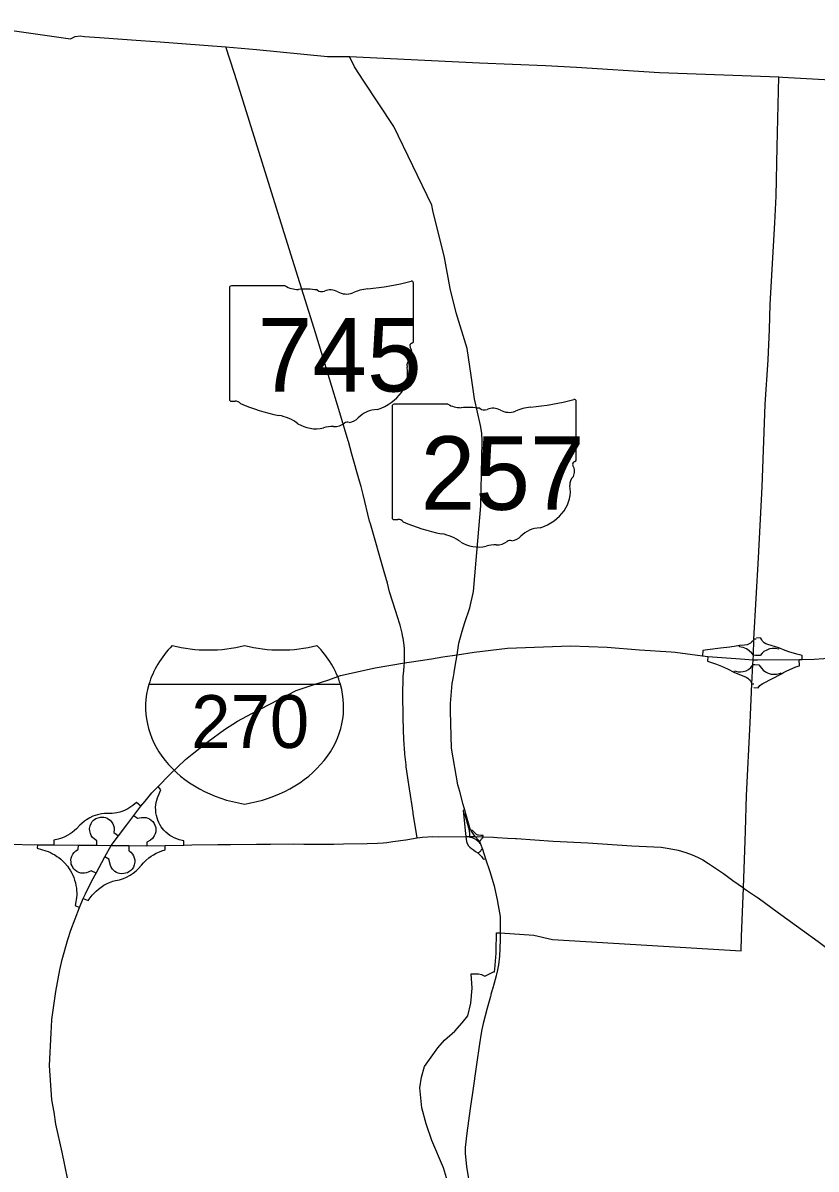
# Model space of a CAD drawing. Extents: x -1146 to -445, y -1283 to -822.
# Drawn here: x -981.7 to -944.2, y -947.9 to -893.6 of the extents above; entities that cross this region are included whole.
import ezdxf

# ---------------------------------------------------------------- set-up
doc = ezdxf.new("R2010")
doc.units = 0
for name, color, linetype in [('GM_X_County', 7, 'Continuous'), ('GM_X_Interchange_Ramps', 7, 'Continuous'), ('GM_X_Interstate_Route', 7, 'Continuous'), ('GM_X_Interstate_Shield', 7, 'Continuous'), ('GM_X_State_Route', 7, 'Continuous'), ('GM_X_State_Shield', 7, 'Continuous'), ('GM_X_Township', 7, 'Continuous'), ('GM_X_US_Route', 7, 'Continuous')]:
    doc.layers.add(name, color=color, linetype=linetype)

msp = doc.modelspace()

# ---------------------------------------------------------------- linework, layer by layer
at = {"layer": 'GM_X_County'}
msp.add_lwpolyline([(-984.806, -893.649), (-979.482, -894.401), (-979.264, -894.295), (-979.03, -894.259), (-978.829, -894.288), (-978.116, -894.334), (-976.165, -894.481), (-975.248, -894.549), (-974.21, -894.623), (-972.128, -894.784), (-970.692, -894.908), (-967.319, -895.238), (-966.287, -895.231), (-960.138, -895.537), (-957.011, -895.666), (-955.55, -895.74), (-951.618, -895.991), (-945.972, -896.205), (-945.796, -896.215), (-936.46, -896.739)], dxfattribs=at)
at = {"layer": 'GM_X_Interchange_Ramps'}
for points in [[(-947.036, -922.81), (-947.148, -922.804), (-947.191, -922.886), (-947.24, -922.943), (-947.308, -923.004), (-947.372, -923.039), (-947.468, -923.075), (-947.593, -923.093), (-947.828, -923.118), (-947.995, -923.146), (-948.294, -923.192), (-948.725, -923.239), (-949.341, -923.317), (-949.562, -923.346), (-949.582, -923.606)], [(-947.078, -923.579), (-947.173, -923.573), (-947.251, -923.474), (-947.365, -923.37), (-947.504, -923.274), (-947.657, -923.21), (-947.75, -923.187), (-947.831, -923.173), (-947.828, -923.118)], [(-944.858, -923.775), (-944.866, -923.577), (-945.125, -923.527), (-945.279, -923.481), (-945.448, -923.423), (-945.668, -923.341), (-945.966, -923.228), (-946.493, -923.068), (-946.589, -923.028), (-946.66, -922.979), (-946.735, -922.904), (-946.777, -922.84), (-946.82, -922.758), (-947.033, -922.746)], [(-949.331, -923.626), (-949.348, -923.844), (-948.92, -923.988), (-948.686, -924.083), (-948.404, -924.209), (-948.093, -924.368), (-947.517, -924.615), (-947.441, -924.654), (-947.383, -924.698), (-947.327, -924.749), (-947.271, -924.842), (-947.247, -924.92), (-947.149, -924.925)], [(-945.966, -923.228), (-945.98, -923.285), (-946.129, -923.256), (-946.286, -923.253), (-946.404, -923.274), (-946.543, -923.324), (-946.671, -923.395), (-946.76, -923.474), (-946.85, -923.591), (-947.078, -923.579)], [(-948.093, -924.368), (-948.072, -924.311), (-947.895, -924.361), (-947.789, -924.364), (-947.66, -924.346), (-947.514, -924.304), (-947.401, -924.239), (-947.297, -924.15), (-947.237, -924.079), (-947.205, -924.004), (-947.101, -924.01)], [(-947.157, -925.103), (-946.947, -925.112), (-946.867, -925.009), (-946.81, -924.952), (-946.728, -924.902), (-945.849, -924.452), (-945.746, -924.391), (-945.584, -924.309), (-945.343, -924.2), (-945.165, -924.122), (-944.991, -924.071), (-945.002, -923.78)], [(-947.101, -924.01), (-946.909, -924.025), (-946.795, -924.179), (-946.703, -924.279), (-946.603, -924.357), (-946.471, -924.421), (-946.329, -924.464), (-946.199, -924.474), (-946.08, -924.47), (-945.932, -924.438), (-945.863, -924.408), (-945.849, -924.452)], [(-974.117, -932.554), (-974.115, -932.355), (-974.34, -932.301), (-974.452, -932.264), (-974.58, -932.21), (-974.685, -932.155), (-974.779, -932.096), (-974.877, -932.025), (-974.971, -931.944), (-975.067, -931.845), (-975.134, -931.765), (-975.189, -931.69), (-975.257, -931.581), (-975.304, -931.491), (-975.351, -931.382), (-975.39, -931.273), (-975.421, -931.153), (-975.444, -931.023), (-975.455, -930.905), (-975.456, -930.759), (-975.448, -930.649), (-975.432, -930.54), (-975.406, -930.427), (-975.373, -930.318), (-975.342, -930.235), (-975.211, -929.942), (-975.344, -929.784)], [(-976.15, -930.711), (-976.369, -930.542), (-976.538, -930.676), (-976.671, -930.771), (-976.776, -930.833), (-976.936, -930.911), (-977.061, -930.96), (-977.157, -930.99), (-977.289, -931.022), (-977.411, -931.042), (-977.517, -931.053), (-977.66, -931.058), (-977.87, -931.063), (-978.025, -931.082), (-978.2, -931.12), (-978.324, -931.157), (-978.421, -931.194), (-978.578, -931.267), (-978.727, -931.354), (-978.82, -931.418), (-978.956, -931.529), (-979.047, -931.616), (-979.203, -931.781), (-979.302, -931.871), (-979.41, -931.957), (-979.504, -932.022), (-979.608, -932.085), (-979.759, -932.162), (-979.866, -932.207), (-979.964, -932.243), (-980.074, -932.275), (-980.275, -932.322), (-980.277, -932.548)], [(-978.236, -932.562), (-978.234, -932.351), (-978.367, -932.262), (-978.437, -932.195), (-978.503, -932.103), (-978.545, -932.014), (-978.578, -931.879), (-978.58, -931.764), (-978.557, -931.642), (-978.512, -931.534), (-978.453, -931.445), (-978.393, -931.381), (-978.286, -931.304), (-978.184, -931.258), (-978.067, -931.233), (-977.981, -931.229), (-977.901, -931.237), (-977.825, -931.256), (-977.758, -931.282), (-977.684, -931.322), (-977.606, -931.383), (-977.538, -931.458), (-977.481, -931.549), (-977.446, -931.634), (-977.424, -931.736), (-977.419, -931.818), (-977.433, -931.954), (-977.216, -932.122)], [(-976.496, -931.149), (-976.315, -931.289), (-976.12, -931.248), (-976.054, -931.242), (-975.987, -931.243), (-975.911, -931.254), (-975.832, -931.277), (-975.741, -931.319), (-975.664, -931.372), (-975.589, -931.444), (-975.529, -931.527), (-975.489, -931.605), (-975.454, -931.727), (-975.445, -931.824), (-975.452, -931.923), (-975.475, -932.017), (-975.519, -932.117), (-975.61, -932.24), (-975.7, -932.316), (-975.869, -932.414), (-975.87, -932.588)], [(-960.832, -930.904), (-960.9, -930.924), (-960.888, -931.06), (-960.796, -932.029), (-960.786, -932.131), (-960.785, -932.146), (-960.784, -932.151), (-960.768, -932.271), (-960.741, -932.387), (-960.709, -932.48), (-960.65, -932.583), (-960.586, -932.658), (-960.504, -932.724), (-960.422, -932.779), (-960.318, -932.854), (-960.216, -932.925), (-960.127, -933.006), (-960.089, -933.046), (-960.042, -933.097), (-959.973, -933.187), (-959.938, -933.229), (-959.845, -933.198)], [(-960.888, -931.06), (-960.845, -931.056), (-960.616, -931.849), (-960.604, -932.052), (-960.601, -932.144)], [(-960.62, -932.145), (-960.62, -932.17), (-960.493, -932.198), (-960.423, -932.227), (-960.359, -932.256), (-960.295, -932.297), (-960.234, -932.341), (-960.192, -932.381), (-960.167, -932.408), (-960.119, -932.473), (-960.094, -932.464)], [(-959.958, -932.165), (-959.961, -932.106), (-960.066, -932.1), (-960.177, -932.093), (-960.214, -932.082), (-960.246, -932.068), (-960.281, -932.052), (-960.484, -931.847), (-960.524, -931.875)], [(-960.139, -932.377), (-960.094, -932.349), (-960.076, -932.318), (-960.051, -932.279), (-960.032, -932.254), (-960.012, -932.237), (-959.985, -932.217), (-959.958, -932.202), (-959.958, -932.165)], [(-981.054, -932.538), (-981.056, -932.707), (-980.659, -932.823), (-980.546, -932.864), (-980.434, -932.913), (-980.332, -932.963), (-980.228, -933.022), (-980.126, -933.088), (-980.044, -933.147), (-979.946, -933.225), (-979.845, -933.317), (-979.757, -933.407), (-979.634, -933.554), (-979.547, -933.676), (-979.486, -933.774), (-979.426, -933.883), (-979.381, -933.979), (-979.333, -934.093), (-979.292, -934.211), (-979.254, -934.348), (-979.228, -934.466), (-979.208, -934.592), (-979.197, -934.71), (-979.192, -934.82), (-979.193, -934.928), (-979.199, -935.036), (-979.211, -935.146), (-979.227, -935.247), (-979.267, -935.416), (-979.058, -935.502)], [(-978.276, -933.885), (-978.51, -933.772), (-978.643, -933.842), (-978.728, -933.871), (-978.817, -933.887), (-978.926, -933.888), (-978.997, -933.877), (-979.085, -933.851), (-979.184, -933.803), (-979.268, -933.741), (-979.327, -933.68), (-979.372, -933.62), (-979.414, -933.541), (-979.446, -933.452), (-979.461, -933.371), (-979.464, -933.253), (-979.451, -933.17), (-979.422, -933.076), (-979.377, -932.989), (-979.319, -932.911), (-979.278, -932.869), (-979.227, -932.826), (-979.162, -932.785), (-979.116, -932.762), (-979.113, -932.556)], [(-978.891, -935.087), (-978.656, -935.183), (-978.459, -934.928), (-978.373, -934.829), (-978.275, -934.732), (-978.167, -934.637), (-978.037, -934.54), (-977.905, -934.456), (-977.784, -934.391), (-977.647, -934.33), (-977.482, -934.27), (-977.356, -934.236), (-977.171, -934.194), (-976.984, -934.136), (-976.832, -934.073), (-976.664, -933.983), (-976.517, -933.886), (-976.385, -933.78), (-976.281, -933.681), (-976.127, -933.503), (-976.035, -933.397), (-975.927, -933.289), (-975.779, -933.162), (-975.674, -933.085), (-975.564, -933.016), (-975.432, -932.943), (-975.281, -932.874), (-975.168, -932.832), (-975.011, -932.782), (-975.009, -932.573)], [(-976.718, -932.578), (-976.72, -932.818), (-976.708, -932.825), (-976.627, -932.889), (-976.551, -932.977), (-976.498, -933.068), (-976.465, -933.16), (-976.447, -933.252), (-976.445, -933.365), (-976.466, -933.484), (-976.511, -933.595), (-976.573, -933.689), (-976.637, -933.757), (-976.719, -933.819), (-976.796, -933.861), (-976.881, -933.891), (-976.965, -933.907), (-977.074, -933.91), (-977.167, -933.896), (-977.231, -933.878), (-977.307, -933.845), (-977.383, -933.798), (-977.448, -933.743), (-977.495, -933.693), (-977.555, -933.603), (-977.59, -933.526), (-977.666, -933.228), (-977.86, -933.111)], [(-960.216, -932.925), (-960.186, -932.906), (-960.156, -932.896), (-960.13, -932.881), (-960.105, -932.864), (-960.079, -932.841), (-960.064, -932.822), (-960.032, -932.767), (-959.996, -932.754)]]:
    msp.add_lwpolyline(points, dxfattribs=at)
at = {"layer": 'GM_X_Interstate_Route'}
for points in [[(-961.867, -923.654), (-961.186, -923.551), (-960.378, -923.429), (-958.815, -923.241), (-955.833, -923.119), (-954.096, -923.188), (-952.565, -923.308), (-951.061, -923.407), (-950.871, -923.426), (-949.582, -923.606), (-949.331, -923.626), (-947.776, -923.739), (-947.183, -923.781), (-947.089, -923.788), (-946.973, -923.787)], [(-963.458, -923.896), (-962.92, -923.813), (-962.4, -923.736), (-961.867, -923.654)], [(-946.973, -923.787), (-945.002, -923.78), (-944.858, -923.775), (-944.296, -923.754), (-943.377, -923.687), (-942.964, -923.65)], [(-977.566, -932.567), (-977.566, -932.567), (-977.216, -932.122), (-976.823, -931.603), (-976.496, -931.149), (-976.15, -930.711), (-975.958, -930.469), (-975.644, -930.086), (-975.344, -929.784), (-974.798, -929.226), (-974.04, -928.508), (-973.736, -928.245), (-972.969, -927.649), (-972.2, -927.084), (-971.584, -926.698), (-970.905, -926.324), (-968.815, -925.246), (-967.913, -924.945), (-967.255, -924.733), (-966.712, -924.528), (-965.065, -924.16), (-963.68, -923.93), (-963.458, -923.896)], [(-978.781, -934.868), (-978.469, -934.246), (-978.276, -933.885), (-977.86, -933.111), (-977.566, -932.567)], [(-980.386, -941.163), (-980.362, -940.809), (-980.183, -939.478), (-979.993, -938.464), (-979.877, -937.967), (-979.613, -937.017), (-979.475, -936.583), (-979.058, -935.502), (-978.891, -935.087), (-978.781, -934.868)], [(-979.49, -949.004), (-979.884, -947.081), (-980.177, -945.769), (-980.263, -945.188), (-980.367, -944.616), (-980.484, -942.98), (-980.405, -941.443), (-980.386, -941.163)]]:
    msp.add_lwpolyline(points, dxfattribs=at)
at = {"layer": 'GM_X_Interstate_Shield'}
msp.add_line((-966.714, -924.953), (-975.779, -924.953), dxfattribs=at)
msp.add_line((-966.714, -924.953), (-975.779, -924.953), dxfattribs=at)
for centre, start_param, end_param in [((-970.074, -926.024), 2.47259, 2.911027), ((-972.958, -918.634), 4.415841, 5.008937), ((-969.534, -918.634), 4.415841, 5.008937), ((-972.418, -926.024), 0.230566, 0.669003), ((-970.074, -926.024), 2.911027, 4.511031), ((-972.418, -926.024), 4.913747, 6.513751)]:
    msp.add_ellipse(centre, major_axis=(5.859, 0), ratio=0.8, start_param=start_param, end_param=end_param, dxfattribs=at)
at = {"layer": 'GM_X_State_Route'}
for points in [[(-971.622, -896.39), (-971.744, -896.002), (-972.128, -894.784)], [(-961.234, -923.822), (-961.186, -923.551), (-961.103, -923.003), (-960.948, -922.431), (-960.831, -922.023), (-960.591, -921.332), (-960.424, -920.562), (-960.293, -919.068), (-960.261, -918.706), (-960.066, -916.499), (-960.065, -916.488), (-959.999, -913.452), (-960.03, -913.064), (-960.087, -912.702), (-960.371, -911.444), (-960.534, -910.329), (-960.72, -909.057), (-961.24, -907.362), (-961.519, -906.219), (-961.784, -904.757), (-962.341, -902.529), (-962.381, -902.27), (-964.19, -898.546), (-964.223, -898.497), (-965.61, -896.413), (-966.045, -895.734), (-966.287, -895.231)], [(-967.721, -908.876), (-967.954, -908.103), (-969.131, -904.347), (-971.622, -896.39)], [(-966.748, -912.099), (-967.233, -910.49), (-967.721, -908.876)], [(-966.337, -913.464), (-966.349, -913.422), (-966.748, -912.099)], [(-965.807, -915.333), (-966.169, -914.062), (-966.337, -913.464)], [(-965.642, -915.962), (-965.736, -915.582), (-965.807, -915.333)], [(-965.294, -917.357), (-965.332, -917.225), (-965.642, -915.962)], [(-964.643, -919.618), (-965.294, -917.357)], [(-964.095, -921.5), (-964.388, -920.568), (-964.487, -920.159), (-964.643, -919.618)], [(-963.774, -922.63), (-963.794, -922.521), (-963.88, -922.154), (-964.032, -921.7), (-964.095, -921.5)], [(-963.751, -922.758), (-963.759, -922.711), (-963.774, -922.63)], [(-963.683, -923.538), (-963.685, -923.272), (-963.697, -923.095), (-963.751, -922.758)], [(-963.68, -923.93), (-963.683, -923.538)], [(-963.718, -924.331), (-963.693, -924.064)], [(-963.693, -924.064), (-963.68, -923.93)], [(-961.33, -924.366), (-961.234, -923.822)], [(-963.731, -927.018), (-963.749, -926.591), (-963.758, -925.32), (-963.744, -924.734)], [(-963.744, -924.734), (-963.74, -924.563), (-963.718, -924.331)], [(-960.901, -930.637), (-961.061, -930.02), (-961.157, -929.698), (-961.459, -927.974), (-961.508, -926.222), (-961.507, -925.856), (-961.425, -924.913), (-961.369, -924.591), (-961.337, -924.41), (-961.33, -924.366)], [(-963.687, -927.958), (-963.695, -927.82), (-963.725, -927.169), (-963.731, -927.018)], [(-963.606, -928.76), (-963.667, -928.252), (-963.687, -927.958)], [(-963.352, -930.488), (-963.367, -930.391), (-963.47, -929.683), (-963.595, -928.846), (-963.606, -928.76)], [(-963.269, -931.019), (-963.352, -930.488)], [(-960.75, -931.184), (-960.832, -930.904), (-960.901, -930.637)], [(-963.088, -932.215), (-963.264, -931.053), (-963.269, -931.019)], [(-960.586, -931.744), (-960.75, -931.184)], [(-960.331, -932.15), (-960.524, -931.875), (-960.572, -931.793), (-960.586, -931.744)], [(-960.331, -932.15), (-959.958, -932.165), (-959.468, -932.185), (-959.301, -932.194)], [(-959.301, -932.194), (-958.814, -932.221), (-958.423, -932.237), (-958.381, -932.24)], [(-958.381, -932.24), (-956.65, -932.367), (-955.005, -932.455), (-952.929, -932.585), (-951.537, -932.661), (-951.157, -932.709), (-950.736, -932.795), (-950.365, -932.904), (-950.07, -933.01), (-949.811, -933.131), (-949.569, -933.256), (-949.293, -933.425), (-948.587, -933.907), (-948.141, -934.227)], [(-948.141, -934.227), (-947.647, -934.583), (-947.607, -934.611)], [(-947.607, -934.611), (-947.501, -934.688), (-947.032, -935), (-946.951, -935.059)], [(-946.951, -935.059), (-945.986, -935.764), (-945.881, -935.84)], [(-945.881, -935.84), (-944.853, -936.587), (-944.108, -937.123), (-943.24, -937.766), (-942.961, -937.945), (-942.848, -938.006), (-942.724, -938.062), (-942.49, -938.134), (-942.233, -938.206), (-941.213, -938.462), (-941.206, -938.464)]]:
    msp.add_lwpolyline(points, dxfattribs=at)
at = {"layer": 'GM_X_State_Shield'}
for p, q in [((-971.96, -906.181), (-971.96, -911.464)), ((-969.326, -906.09), (-971.874, -906.09)), ((-963.259, -908.723), (-963.259, -905.959)), ((-963.26, -908.722), (-963.259, -908.723)), ((-961.626, -911.689), (-964.174, -911.689)), ((-955.559, -914.321), (-955.559, -911.558)), ((-964.26, -911.78), (-964.26, -917.063)), ((-955.56, -914.321), (-955.559, -914.321))]:
    msp.add_line(p, q, dxfattribs=at)
for centre, major_axis, start_param, end_param in [((-971.86, -906.169), (0.101, 0), 1.712693, 3.28349), ((-968.719, -905.476), (0.978, 0), 4.042523, 4.731795), ((-968.395, -909.056), (3.51, 0), 1.404758, 1.657858), ((-967.598, -906.142), (0.282, 0), 3.836095, 5.185415), ((-967.184, -906.753), (0.586, 0), 0.950623, 2.079405), ((-965.181, -907.703), (1.856, 0), 1.699011, 2.107814), ((-966.358, -898.887), (9.227, 0), 4.814394, 5.042369), ((-963.356, -905.947), (0.0969, 0), 6.141152, 7.989035), ((-966.427, -905.915), (0.705, 0), 4.081561, 5.145723), ((-963.281, -908.925), (0.15, 0), 1.883978, 3.671073), ((-964.235, -909.275), (0.9, 0), 5.934695, 6.695948), ((-963.362, -908.733), (0.104, 0), 5.05454, 6.418171), ((-962.912, -909.879), (0.655, 0), 2.387724, 3.262537), ((-965.842, -910.231), (2.308, 0), 5.101752, 6.440018), ((-971.859, -911.475), (0.102, 0), 3.00124, 4.508301), ((-971.844, -910.935), (0.776, 0), 4.665946, 4.897461), ((-971.685, -911.769), (0.28, 0), 0.519207, 1.627899), ((-968.152, -907.022), (6.663, 0), 4.195997, 4.488961), ((-964.16, -911.768), (0.101, 0), 1.712693, 3.28349), ((-961.019, -911.075), (0.978, 0), 4.042523, 4.731795), ((-958.658, -904.486), (9.227, 0), 4.814394, 5.042369), ((-955.656, -911.546), (0.0969, 0), 6.141152, 7.989035), ((-970.139, -913.837), (2.085, 0), 0.823519, 1.323587), ((-964.868, -912.947), (1.264, 0), 1.647645, 2.488434), ((-960.695, -914.655), (3.51, 0), 1.404758, 1.657858), ((-959.898, -911.741), (0.282, 0), 3.836095, 5.185415), ((-959.484, -912.352), (0.586, 0), 0.950623, 2.079405), ((-958.727, -911.514), (0.705, 0), 4.081561, 5.145723), ((-957.482, -913.302), (1.856, 0), 1.699011, 2.107814), ((-967.884, -911.795), (1.323, 0), 4.026481, 4.996735), ((-967.12, -913.621), (1.087, 0), 1.495662, 1.94098), ((-967.023, -912.19), (0.705, 0), 4.691044, 5.507374), ((-966.385, -912.702), (0.198, 0), 1.147584, 2.315152), ((-966.47, -911.976), (0.746, 0), 4.937069, 5.64225), ((-955.581, -914.524), (0.15, 0), 1.883978, 3.671073), ((-955.662, -914.332), (0.104, 0), 5.05454, 6.418171), ((-956.535, -914.874), (0.9, 0), 5.934695, 6.695948), ((-955.212, -915.478), (0.655, 0), 2.387724, 3.262537), ((-958.142, -915.83), (2.308, 0), 5.101752, 6.440018), ((-964.159, -917.074), (0.102, 0), 3.00124, 4.508301), ((-964.144, -916.534), (0.776, 0), 4.665946, 4.897461), ((-963.985, -917.368), (0.28, 0), 0.519207, 1.627899), ((-960.452, -912.621), (6.663, 0), 4.195997, 4.488961), ((-957.168, -918.546), (1.264, 0), 1.647645, 2.488434), ((-962.439, -919.436), (2.085, 0), 0.823519, 1.323587), ((-960.184, -917.394), (1.323, 0), 4.026481, 4.996735), ((-959.323, -917.789), (0.705, 0), 4.691044, 5.507374), ((-958.685, -918.301), (0.198, 0), 1.147584, 2.315152), ((-958.77, -917.575), (0.746, 0), 4.937069, 5.64225), ((-959.42, -919.22), (1.087, 0), 1.495662, 1.94098)]:
    msp.add_ellipse(centre, major_axis=major_axis, ratio=0.8, start_param=start_param, end_param=end_param, dxfattribs=at)
at = {"layer": 'GM_X_Township'}
msp.add_lwpolyline([(-961.592, -948.622), (-961.837, -947.824), (-962.384, -946.533), (-962.655, -945.739), (-962.866, -944.981), (-962.954, -944.045), (-962.884, -943.544), (-962.738, -943.03), (-962.098, -942.152), (-961.785, -941.786), (-961.294, -941.353), (-960.95, -940.962), (-960.692, -940.636), (-960.54, -940.036), (-960.476, -939.328), (-960.519, -938.641), (-960.185, -938.642), (-960.031, -938.676), (-959.878, -938.76), (-959.477, -938.547), (-959.429, -938.56), (-959.404, -938.423), (-959.344, -937.662), (-959.344, -937.558), (-959.328, -936.703), (-959.152, -936.713), (-957.554, -936.822), (-956.671, -937.029), (-947.752, -937.553), (-947.728, -936.881), (-947.647, -934.583), (-947.568, -932.359), (-947.551, -931.883), (-947.491, -930.209), (-947.329, -926.775), (-947.247, -924.92), (-947.205, -924.004), (-947.183, -923.781), (-947.173, -923.573), (-947.148, -922.804), (-946.933, -918.961), (-946.758, -915.596), (-946.608, -911.711), (-946.48, -909.594), (-946.418, -908.157), (-946.376, -906.98), (-946.162, -903.102), (-946.093, -901.854), (-946.048, -899.507), (-945.972, -896.205), (-945.796, -896.215)], dxfattribs=at)
at = {"layer": 'GM_X_US_Route'}
for points in [[(-964.516, -932.429), (-964.23, -932.393), (-963.613, -932.3), (-963.088, -932.215)], [(-963.088, -932.215), (-962.836, -932.183), (-962.338, -932.154), (-962.061, -932.158), (-960.785, -932.146), (-960.62, -932.145), (-960.601, -932.144), (-960.331, -932.15)], [(-960.331, -932.15), (-960.175, -932.321), (-960.139, -932.377), (-960.094, -932.464), (-959.996, -932.754), (-959.845, -933.198), (-959.645, -933.801), (-959.438, -934.484), (-959.278, -935.221)], [(-994.631, -932.379), (-994.274, -932.369), (-994.039, -932.366), (-992.173, -932.383), (-991.959, -932.386), (-985.939, -932.478), (-982.488, -932.515), (-981.054, -932.538), (-980.61, -932.544)], [(-980.61, -932.544), (-980.277, -932.548), (-979.113, -932.556), (-978.236, -932.562), (-977.566, -932.567)], [(-977.566, -932.567), (-976.718, -932.578), (-975.87, -932.588), (-975.009, -932.573), (-974.117, -932.554), (-973.749, -932.548)], [(-973.749, -932.548), (-972.519, -932.528), (-971.91, -932.521)], [(-971.91, -932.521), (-970.684, -932.506)], [(-970.684, -932.506), (-970.028, -932.505)], [(-970.028, -932.505), (-968.956, -932.502), (-968.452, -932.505)], [(-968.452, -932.505), (-968.214, -932.506), (-967.674, -932.515), (-967.402, -932.513)], [(-967.402, -932.513), (-967.281, -932.513), (-967.027, -932.506), (-966.56, -932.5), (-965.443, -932.487), (-964.961, -932.472), (-964.69, -932.45), (-964.516, -932.429)], [(-959.278, -935.221), (-959.273, -935.242), (-959.154, -935.938), (-959.15, -936.279), (-959.152, -936.657)], [(-959.152, -936.657), (-959.152, -936.713), (-959.153, -936.788)], [(-959.153, -936.788), (-959.158, -937.026), (-959.176, -937.445)], [(-959.176, -937.445), (-959.191, -937.809), (-959.237, -938.226), (-959.316, -938.618)], [(-959.348, -938.745), (-959.441, -939.097), (-959.522, -939.379)], [(-959.316, -938.618), (-959.321, -938.642), (-959.348, -938.745)], [(-959.522, -939.379), (-959.529, -939.402), (-959.592, -939.632)], [(-959.592, -939.632), (-959.597, -939.651), (-959.617, -939.724), (-959.766, -940.268), (-959.959, -941.001), (-960.015, -941.288)], [(-960.015, -941.288), (-960.048, -941.461), (-960.133, -941.963), (-960.272, -942.941), (-960.465, -944.278)], [(-960.465, -944.278), (-960.574, -945.025), (-960.737, -946.194), (-960.818, -946.864), (-960.818, -947.143), (-960.748, -947.757), (-960.658, -948.354), (-960.565, -948.953), (-960.291, -950.433), (-959.801, -952.995), (-959.626, -953.835), (-959.44, -954.578), (-959.218, -955.3), (-958.774, -956.5), (-958.078, -958.39), (-957.411, -960.17), (-957.208, -960.774)]]:
    msp.add_lwpolyline(points, dxfattribs=at)

# ---------------------------------------------------------------- texts
at = {"layer": 'GM_X_Interstate_Shield'}
msp.add_text('270', height=2.5, dxfattribs=at).set_placement((-973.771, -927.96))
at = {"layer": 'GM_X_State_Shield'}
for s, p in [('745', (-970.631, -911.091)), ('257', (-962.921, -916.69))]:
    msp.add_text(s, height=3.4805, dxfattribs=at).set_placement(p)

doc.saveas('drawing.dxf')
